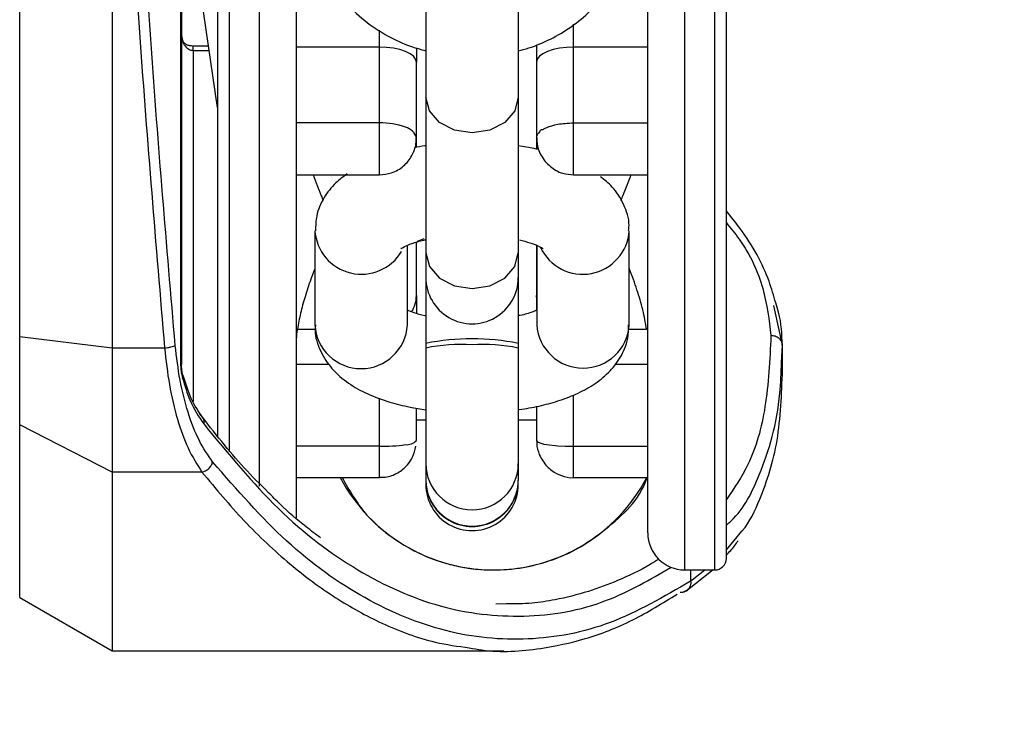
# Model space of a CAD drawing. Header units: inches. Extents: x 218.9 to 312.4, y 214.8 to 247.8.
# Tile 293 of 319: x 275.3744 to 275.4792, y 243.2142 to 243.2896. Entities that reach past the tile are written whole.
import ezdxf

# ---------------------------------------------------------------- set-up
doc = ezdxf.new("R2010")
doc.units = ezdxf.units.IN
doc.header["$LTSCALE"] = 0.25
doc.header["$MEASUREMENT"] = 0
doc.layers.add('ANNOTATIONS', color=1, linetype='Continuous')
doc.layers.add('MOTOR LH', color=7, linetype='Continuous')
doc.styles.add('ARIAL', font='arial.ttf', dxfattribs={"height": 0.09375})
doc.dimstyles.new('STANDARD$0', dxfattribs={"dimtxt": 0.09375, "dimasz": 0.09375, "dimexe": 0.03125, "dimexo": 0.046875, "dimgap": 0.09, "dimtad": 0, "dimtih": 1, "dimtoh": 1, "dimdec": 4, "dimzin": 0, "dimdsep": 46, "dimtxsty": 'ARIAL', "dimcen": 0.09, "dimadec": 0, "dimazin": 0, "dimtfac": 1, "dimtdec": 4, "dimtofl": 0, "dimtmove": 0, "dimatfit": 1, "dimfxl": 1, "dimtolj": 1, "dimtzin": 0, "dimarcsym": 0})

# ---------------------------------------------------------------- blocks, each defined once
blk = doc.blocks.new('*D90')
at = {"layer": 'ANNOTATIONS', "color": 0, "lineweight": -2, "transparency": 16777216}
for p, q in [((274.6393342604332, 245.2463276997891), (274.6393342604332, 245.5328515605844)), ((276.0917321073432, 243.2610440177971), (276.0917321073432, 245.5328515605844)), ((274.7330842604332, 245.5016015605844), (275.1844370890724, 245.5016015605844)), ((275.9979821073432, 245.5016015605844), (275.5466292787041, 245.5016015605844))]:
    blk.add_line(p, q, dxfattribs=at)
at = {"layer": 'ANNOTATIONS', "color": 0, "transparency": 16777216}
for points in [[(274.7330842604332, 245.5172265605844), (274.7330842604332, 245.4859765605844), (274.6393342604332, 245.5016015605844)], [(275.9979821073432, 245.5172265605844), (275.9979821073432, 245.4859765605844), (276.0917321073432, 245.5016015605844)]]:
    blk.add_solid(points, dxfattribs=at)
at = {"layer": 'defpoints', "color": 0, "transparency": 16777216}
for p in [(274.6393342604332, 245.5016015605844), (274.6393342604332, 245.1994526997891), (276.0917321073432, 243.2141690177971)]:
    blk.add_point(p, dxfattribs=at)
at = {"layer": 'ANNOTATIONS', "color": 0, "transparency": 16777216, "insert": (275.3655331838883, 245.5016015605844), "char_height": 0.09375, "attachment_point": 5, "style": 'ARIAL'}
blk.add_mtext('\\A1;25"', dxfattribs=at)
blk = doc.blocks.new('*D92')
at = {"layer": 'ANNOTATIONS', "color": 0, "lineweight": -2, "transparency": 16777216}
for p, q in [((274.7479817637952, 244.5695748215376), (274.7479817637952, 245.2307026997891)), ((276.0917321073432, 243.2610440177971), (276.0917321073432, 245.2307026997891)), ((274.8417317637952, 245.1994526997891), (275.1295350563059, 245.1994526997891)), ((275.9979821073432, 245.1994526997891), (275.7101788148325, 245.1994526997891))]:
    blk.add_line(p, q, dxfattribs=at)
at = {"layer": 'ANNOTATIONS', "color": 0, "transparency": 16777216}
for points in [[(274.8417317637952, 245.2150776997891), (274.8417317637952, 245.1838276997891), (274.7479817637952, 245.1994526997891)], [(275.9979821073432, 245.2150776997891), (275.9979821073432, 245.1838276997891), (276.0917321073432, 245.1994526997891)]]:
    blk.add_solid(points, dxfattribs=at)
at = {"layer": 'defpoints', "color": 0, "transparency": 16777216}
for p in [(274.7479817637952, 245.1994526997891), (274.7479817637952, 244.5226998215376), (276.0917321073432, 243.2141690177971)]:
    blk.add_point(p, dxfattribs=at)
at = {"layer": 'ANNOTATIONS', "color": 0, "transparency": 16777216, "insert": (275.4198569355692, 245.1994526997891), "char_height": 0.09375, "attachment_point": 5, "style": 'ARIAL'}
blk.add_mtext('\\A1;21 1/2"', dxfattribs=at)

msp = doc.modelspace()

# ---------------------------------------------------------------- linework, layer by layer
at = {"layer": 'MOTOR LH'}
for p, q in [((275.3915464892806, 243.5167282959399), (275.3915500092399, 243.2529026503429)), ((275.3916438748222, 243.5167282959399), (275.3916485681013, 243.2529026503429)), ((275.3916473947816, 243.306333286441), (275.3954395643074, 243.280276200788)), ((275.3842660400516, 243.3042612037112), (275.3842660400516, 243.241453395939)), ((275.4176563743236, 243.3022360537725), (275.4176563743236, 243.2813580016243)), ((275.42749935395, 243.3022360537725), (275.42749935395, 243.2405757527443)), ((275.4333800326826, 243.273086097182), (275.4333800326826, 243.2891183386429)), ((275.4127108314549, 243.273086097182), (275.4127108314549, 243.2884753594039)), ((275.3944891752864, 243.286802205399), (275.3928699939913, 243.286802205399)), ((275.4127108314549, 243.2866942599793), (275.4038769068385, 243.2866942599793)), ((275.4166473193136, 243.2865980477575), (275.4166473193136, 243.2851008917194)), ((275.4294435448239, 243.2869453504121), (275.4294435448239, 243.2758293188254)), ((275.441278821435, 243.2866942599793), (275.4333800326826, 243.2866942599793)), ((275.3928782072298, 243.2863422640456), (275.3945560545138, 243.2863422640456)), ((275.4166484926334, 243.2770237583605), (275.4166473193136, 243.2851008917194)), ((275.4176563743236, 243.2813580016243), (275.4176575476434, 243.2647883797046)), ((275.4127108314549, 243.2786171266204), (275.4038769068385, 243.2786171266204)), ((275.4333800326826, 243.27861947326), (275.441278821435, 243.27861947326)), ((275.4166484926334, 243.2760006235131), (275.4166484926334, 243.2770237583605)), ((275.4038769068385, 243.273086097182), (275.4127108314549, 243.273086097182)), ((275.4333800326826, 243.273086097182), (275.441278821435, 243.273086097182)), ((275.4058457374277, 243.2671397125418), (275.4058457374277, 243.2571219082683)), ((275.4393111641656, 243.2571242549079), (275.4393099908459, 243.2671397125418)), ((275.4156887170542, 243.2571242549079), (275.4156887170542, 243.2655791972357)), ((275.4166484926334, 243.2602593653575), (275.4166484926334, 243.2659147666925)), ((275.4174404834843, 243.2662620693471), (275.4167271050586, 243.2659851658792)), ((275.4294435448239, 243.2655956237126), (275.4294435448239, 243.2602593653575)), ((275.4294681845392, 243.2655862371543), (275.4294681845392, 243.2571242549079)), ((275.4176575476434, 243.2647883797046), (275.4176575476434, 243.2405757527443)), ((275.4294681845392, 243.2598580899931), (275.4294435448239, 243.2602593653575)), ((275.4556238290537, 243.2549700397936), (275.4547004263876, 243.2591799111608)), ((275.4040059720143, 243.2566596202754), (275.4058785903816, 243.2566596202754)), ((275.4392067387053, 243.2566619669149), (275.4411509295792, 243.2566619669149)), ((275.374424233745, 243.2558688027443), (275.3842660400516, 243.254664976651)), ((275.374424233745, 243.2280963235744), (275.374424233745, 243.2558688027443)), ((275.3842660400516, 243.254664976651), (275.3898463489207, 243.2546673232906)), ((275.4555217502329, 243.2531255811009), (275.4556238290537, 243.2549700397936)), ((275.4556250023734, 243.2533790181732), (275.4556238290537, 243.2549700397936)), ((275.4556250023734, 243.2523159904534), (275.4556250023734, 243.2533790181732)), ((275.3915500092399, 243.2529026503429), (275.3916485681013, 243.2529026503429)), ((275.3916966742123, 243.2522338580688), (275.3916485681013, 243.2529026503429)), ((275.3916485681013, 243.2519452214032), (275.3917518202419, 243.2514500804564)), ((275.3917494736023, 243.2518654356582), (275.3916966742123, 243.2522338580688)), ((275.4073733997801, 243.2529167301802), (275.4038780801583, 243.2529167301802)), ((275.441278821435, 243.2529167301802), (275.4377752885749, 243.2529167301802)), ((275.4127120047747, 243.2441895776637), (275.4127108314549, 243.2493169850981)), ((275.4333812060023, 243.2408573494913), (275.4333812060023, 243.249652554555)), ((275.4166484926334, 243.2447926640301), (275.4166484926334, 243.2482539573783)), ((275.4294435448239, 243.2484323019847), (275.4294435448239, 243.2447926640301)), ((275.4166484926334, 243.2470219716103), (275.4176047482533, 243.2470219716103)), ((275.427509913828, 243.2470219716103), (275.4294435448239, 243.2470219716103)), ((275.3842660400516, 243.241453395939), (275.374424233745, 243.2464705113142)), ((275.4127120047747, 243.2441895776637), (275.4038780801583, 243.2441895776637)), ((275.4127120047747, 243.2408573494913), (275.4127120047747, 243.2441895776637)), ((275.4333812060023, 243.2441895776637), (275.441278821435, 243.2441895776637)), ((275.3938227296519, 243.241453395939), (275.3842660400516, 243.241453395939)), ((275.4038780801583, 243.2408573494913), (275.4127120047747, 243.2408573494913)), ((275.4333812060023, 243.2408573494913), (275.4412799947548, 243.2408573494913)), ((275.4496457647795, 243.2331697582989), (275.4513083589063, 243.2351526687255)), ((275.4452164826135, 243.2310272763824), (275.4484149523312, 243.2310272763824)), ((275.44534202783, 243.2287627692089), (275.4482389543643, 243.2310882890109)), ((275.4458442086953, 243.2310272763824), (275.4458442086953, 243.2298164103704)), ((275.4458442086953, 243.2298164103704), (275.4473472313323, 243.2310272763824)), ((275.374424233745, 243.2280963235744), (275.3842672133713, 243.2224151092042)), ((275.445155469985, 243.2287181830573), (275.4454546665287, 243.2288801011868)), ((275.4262110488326, 243.2274087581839), (275.4251034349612, 243.22737590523)), ((275.3842672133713, 243.2224151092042), (275.4259634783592, 243.2224151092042))]:
    msp.add_line(p, q, dxfattribs=at)
at = {"layer": 'MOTOR LH', "flags": 128}
for points in [[(275.4484149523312, 243.2310272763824), (275.4484149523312, 243.2948910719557), (275.4484137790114, 243.3045850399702), (275.4484137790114, 243.3702839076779), (275.4484126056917, 243.3819044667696), (275.4484126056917, 243.4389301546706), (275.4484114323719, 243.4496636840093), (275.4484114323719, 243.5175144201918), (275.4484102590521, 243.5230125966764), (275.4484102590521, 243.5386060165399)], [(275.3999404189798, 243.2399351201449), (275.3999404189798, 243.2948910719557), (275.3999392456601, 243.3045850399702), (275.3999392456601, 243.3702839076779), (275.3999380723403, 243.3819044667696), (275.3999380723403, 243.4496613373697), (275.3999368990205, 243.4600217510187), (275.3999368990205, 243.5277199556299), (275.3999357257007, 243.5297544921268)], [(275.3967419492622, 243.2435864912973), (275.3967419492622, 243.2755148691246), (275.3967407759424, 243.2840097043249), (275.3967407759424, 243.3565396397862), (275.3967396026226, 243.3680522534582), (275.3967396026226, 243.4257303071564), (275.3967384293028, 243.436825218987), (275.3967384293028, 243.5028455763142), (275.3967372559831, 243.5099652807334), (275.3967372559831, 243.5261782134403)], [(275.374424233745, 243.2558688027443), (275.3744230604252, 243.2790489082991), (275.3744230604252, 243.325847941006), (275.3744218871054, 243.349398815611), (275.3744218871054, 243.3966249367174), (275.3744207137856, 243.4202297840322), (275.3744207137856, 243.4905820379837), (275.3744195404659, 243.5137621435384)], [(275.4452164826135, 243.2310272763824), (275.4452164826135, 243.2710492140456), (275.4452153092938, 243.2792014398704), (275.4452153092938, 243.3389562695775), (275.445214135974, 243.3501872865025)], [(275.4166473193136, 243.2851008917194), (275.4165722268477, 243.2854106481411), (275.41634812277, 243.2857110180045), (275.4159843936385, 243.2859855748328), (275.4154951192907, 243.2862272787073), (275.4148978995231, 243.2864267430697), (275.4142173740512, 243.2865722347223), (275.4134793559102, 243.2866637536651), (275.4127108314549, 243.2866942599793)], [(275.4333800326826, 243.2866942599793), (275.4326115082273, 243.2866637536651), (275.4318734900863, 243.2865745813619), (275.4311929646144, 243.2864267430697), (275.4305957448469, 243.2862272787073), (275.430106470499, 243.2859855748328), (275.4297427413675, 243.2857110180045), (275.4295186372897, 243.2854106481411), (275.4294435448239, 243.2851008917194)], [(275.42749935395, 243.2813580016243), (275.4271250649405, 243.2799030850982), (275.4260573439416, 243.2786710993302), (275.4244616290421, 243.2778474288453), (275.4225784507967, 243.2775564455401), (275.4206952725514, 243.2778474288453), (275.4190983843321, 243.2786710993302), (275.4180318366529, 243.2799030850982), (275.4176563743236, 243.2813580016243)], [(275.4176575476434, 243.2647883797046), (275.4180318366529, 243.2633358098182), (275.4190983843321, 243.2621014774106), (275.4206952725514, 243.2612778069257), (275.4225784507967, 243.26098917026), (275.4244616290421, 243.2612778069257), (275.4260585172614, 243.2621014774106), (275.4271250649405, 243.2633358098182), (275.42749935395, 243.2647907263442)], [(275.4294435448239, 243.2447926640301), (275.4295291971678, 243.2446753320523), (275.4295397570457, 243.2446682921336), (275.4297732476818, 243.2445486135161), (275.4301182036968, 243.2444547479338), (275.4301193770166, 243.2444547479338), (275.4301240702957, 243.2444524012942), (275.4301428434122, 243.2444500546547), (275.4302155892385, 243.2444336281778), (275.4305370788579, 243.2443702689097), (275.431710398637, 243.2442529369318), (275.4324918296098, 243.2441966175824), (275.4333812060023, 243.2441895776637)], [(275.3842660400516, 243.241453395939), (275.3842672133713, 243.236042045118), (275.3842672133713, 243.2224151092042)]]:
    msp.add_lwpolyline(points, dxfattribs=at)
at = {"layer": 'MOTOR LH'}
for centre, radius, start, end in [((275.4128630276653, 243.2709906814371), 0.007627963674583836, 69.81464976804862, 91.14326438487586), ((275.4151765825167, 243.2766702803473), 0.001513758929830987, 13.50381508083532, 77.85258366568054), ((275.410802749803, 243.2674797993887), 0.004969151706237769, 184.0057360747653, 329.2112386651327), ((275.4343555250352, 243.2674725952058), 0.004965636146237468, 205.1664717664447, 356.1561649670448), ((275.4225782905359, 243.2621564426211), 0.004921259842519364, 180.000902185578, 0.0009021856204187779), ((275.4132789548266, 243.2602720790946), 0.00336956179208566, 328.1644490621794, 359.7838160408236), ((275.4107671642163, 243.2573874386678), 0.004928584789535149, 183.0883390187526, 356.93898046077), ((275.4343896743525, 243.2574396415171), 0.004931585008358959, 183.6667039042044, 356.3332960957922), ((275.4225784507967, 243.2305320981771), 0.0251010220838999, 78.69428615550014, 101.3057138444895), ((275.421361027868, 243.2362010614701), 0.01882247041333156, 86.29156427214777, 101.3474660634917), ((275.4237958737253, 243.2362010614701), 0.01882247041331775, 78.65253393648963, 93.70843572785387), ((275.4155891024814, 243.2458826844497), 0.001520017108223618, 266.4551207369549, 314.1835593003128), ((275.4128892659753, 243.2634796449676), 0.01929088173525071, 269.4735097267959, 277.7633688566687), ((275.4225784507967, 243.2423507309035), 0.004920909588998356, 180.0926643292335, 359.9073356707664), ((275.4248668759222, 243.2494844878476), 0.01845472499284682, 207.8736050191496, 332.1282212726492), ((275.4225786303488, 243.2405762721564), 0.004921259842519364, 180.000902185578, 0.0009021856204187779), ((275.4225784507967, 243.2406087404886), 0.004920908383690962, 180.0835375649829, 359.916462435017), ((275.4225786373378, 243.2401328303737), 0.004921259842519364, 180.0009021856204, 0.0009021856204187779), ((275.4452165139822, 243.2349650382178), 0.003937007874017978, 180.0009021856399, 270.0009021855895), ((275.4484153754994, 243.2322583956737), 0.001230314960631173, 270.0009021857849, 0.0009021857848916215)]:
    msp.add_arc(centre, radius, start, end, dxfattribs=at)
for points, knots in [([(275.3909797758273, 243.254925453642), (275.3900704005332, 243.2656047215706), (275.3882519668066, 243.2869595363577), (275.3864597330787, 243.3193334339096), (275.3852933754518, 243.3519737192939), (275.3851501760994, 243.3738081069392), (275.3850779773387, 243.3848166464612)], [0, 0, 0, 0, 0.2501515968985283, 0.5002160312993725, 0.7480171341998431, 1, 1, 1, 1]), ([(275.395511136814, 243.2453230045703), (275.3955111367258, 243.2466012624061), (275.395511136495, 243.2499464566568), (275.3955111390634, 243.2569691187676), (275.395511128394, 243.266171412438), (275.3955111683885, 243.2767496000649), (275.3955110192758, 243.288462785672), (275.3955115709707, 243.3011409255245), (275.3955095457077, 243.3145552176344), (275.3955101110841, 243.329906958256), (275.395509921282, 243.3471367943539), (275.3955099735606, 243.3660167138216), (275.3955099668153, 243.3786124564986), (275.3955099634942, 243.3848142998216)], [0, 0, 0, 0, 0.05445025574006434, 0.1424960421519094, 0.2314804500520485, 0.3209431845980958, 0.4104009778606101, 0.4993893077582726, 0.5874441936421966, 0.6741244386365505, 0.7858640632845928, 0.8945645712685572, 1, 1, 1, 1]), ([(275.4038780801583, 243.2365184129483), (275.4038780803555, 243.2368049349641), (275.4038780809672, 243.2376934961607), (275.4038780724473, 243.2406116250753), (275.4038781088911, 243.245320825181), (275.4038779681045, 243.2515333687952), (275.4038785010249, 243.2592218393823), (275.4038764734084, 243.268288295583), (275.4038770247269, 243.2786647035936), (275.403876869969, 243.2901750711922), (275.4038769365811, 243.3025932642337), (275.4038768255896, 243.3157644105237), (275.4038772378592, 243.330842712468), (275.4038753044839, 243.3478057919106), (275.4038758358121, 243.3663507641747), (275.4038757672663, 243.3787229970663), (275.4038757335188, 243.3848142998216)], [0, 0, 0, 0, 0.03219101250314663, 0.09983066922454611, 0.1674750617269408, 0.2379359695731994, 0.308396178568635, 0.3801694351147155, 0.4523236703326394, 0.5244779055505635, 0.5962391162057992, 0.6667020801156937, 0.7371652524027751, 0.8272939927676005, 0.914970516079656, 1, 1, 1, 1]), ([(275.4412799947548, 243.2349649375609), (275.4412800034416, 243.2350844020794), (275.4412800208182, 243.2353233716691), (275.4412798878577, 243.2373163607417), (275.4412804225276, 243.2405638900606), (275.4412783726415, 243.2453343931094), (275.441278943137, 243.2515291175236), (275.4412787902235, 243.2592259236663), (275.4412788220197, 243.26828755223), (275.4412788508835, 243.2786650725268), (275.4412787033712, 243.2901751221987), (275.4412792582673, 243.3025950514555), (275.4412772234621, 243.3157647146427), (275.4412777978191, 243.3308428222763), (275.4412776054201, 243.3478057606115), (275.441277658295, 243.36635077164), (275.4412776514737, 243.3787229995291), (275.4412776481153, 243.3848142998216)], [0, 0, 0, 0, 0.05823913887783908, 0.1164980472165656, 0.1782456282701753, 0.23999753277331, 0.3043206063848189, 0.3686480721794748, 0.4341632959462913, 0.5000321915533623, 0.5659010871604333, 0.6314192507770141, 0.6957355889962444, 0.7600607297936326, 0.8423383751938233, 0.9223774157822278, 1, 1, 1, 1]), ([(275.4496457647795, 243.2322592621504), (275.4496457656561, 243.2324776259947), (275.4496457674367, 243.2329211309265), (275.4496457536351, 243.2365843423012), (275.449645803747, 243.2421146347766), (275.4496456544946, 243.2491082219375), (275.4496461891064, 243.2569306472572), (275.4496441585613, 243.2661845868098), (275.4496447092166, 243.2767465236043), (275.4496445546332, 243.2884657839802), (275.4496446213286, 243.3011408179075), (275.4496445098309, 243.3145553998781), (275.4496449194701, 243.3299075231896), (275.449642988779, 243.3471385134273), (275.4496435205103, 243.3660182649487), (275.4496434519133, 243.3786132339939), (275.4496434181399, 243.3848142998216)], [0, 0, 0, 0, 0.07762898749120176, 0.1576673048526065, 0.2399527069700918, 0.3037750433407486, 0.3686048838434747, 0.4341316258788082, 0.4999982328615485, 0.5658750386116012, 0.6313909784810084, 0.6962275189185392, 0.7600518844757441, 0.8423372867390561, 0.9223756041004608, 1, 1, 1, 1]), ([(275.3842648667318, 243.3543971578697), (275.3845761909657, 243.3432563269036), (275.3851999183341, 243.3209360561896), (275.387064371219, 243.2876150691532), (275.3889178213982, 243.2656641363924), (275.3898463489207, 243.2546673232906)], [0, 0, 0, 0, 0.3321330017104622, 0.6654170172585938, 1, 1, 1, 1]), ([(275.4058457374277, 243.3002273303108), (275.4058457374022, 243.3002265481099), (275.4058457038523, 243.2992019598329), (275.4061023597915, 243.2970840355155), (275.4071950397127, 243.294195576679), (275.4088825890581, 243.291625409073), (275.411055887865, 243.2894730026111), (275.4134792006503, 243.2878669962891), (275.4157079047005, 243.2868344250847), (275.4171057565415, 243.2864459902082), (275.4176563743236, 243.2862929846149)], [0, 0, 0, 0, 0.0001271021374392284, 0.1664883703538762, 0.3242004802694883, 0.4819280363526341, 0.6381360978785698, 0.7875819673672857, 0.9163279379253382, 1, 1, 1, 1]), ([(275.42749935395, 243.2862929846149), (275.4276777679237, 243.2863362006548), (275.4286596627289, 243.2865740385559), (275.4303963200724, 243.2872434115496), (275.4326522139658, 243.2884533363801), (275.4347603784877, 243.2900721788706), (275.4366274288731, 243.2921025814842), (275.4380984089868, 243.2945191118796), (275.4391122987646, 243.2972684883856), (275.4392417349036, 243.2992274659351), (275.4393076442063, 243.3002249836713)], [0, 0, 0, 0, 0.0268427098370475, 0.1477278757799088, 0.2729126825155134, 0.4069820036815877, 0.547066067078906, 0.6925598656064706, 0.84345048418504, 1, 1, 1, 1]), ([(275.3916473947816, 243.2880905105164), (275.3916665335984, 243.2878502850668), (275.3917026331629, 243.2873971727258), (275.3919477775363, 243.2868922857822), (275.3922139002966, 243.2866036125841), (275.3924239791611, 243.2864521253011), (275.3926487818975, 243.2863593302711), (275.3928031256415, 243.2863478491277), (275.3928782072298, 243.2863422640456)], [0, 0, 0, 0, 0.3059110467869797, 0.5770082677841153, 0.6956166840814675, 0.8042585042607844, 0.9047801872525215, 1, 1, 1, 1]), ([(275.3928899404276, 243.286802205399), (275.3927707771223, 243.286803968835), (275.3925403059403, 243.2868073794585), (275.3922082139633, 243.2869136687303), (275.3919140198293, 243.287130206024), (275.3917917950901, 243.2873482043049), (275.3917295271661, 243.2874592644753)], [0, 0, 0, 0, 0.2590292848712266, 0.5009829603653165, 0.7457736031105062, 1, 1, 1, 1]), ([(275.3928782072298, 243.2863422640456), (275.3928782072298, 243.2864107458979), (275.3928782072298, 243.2865546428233), (275.3928782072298, 243.2867059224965), (275.3928782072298, 243.2867971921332), (275.3928782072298, 243.2867922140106), (275.3928782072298, 243.2867904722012)], [0, 0, 0, 0, 0.2549688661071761, 0.5357512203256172, 0.8375626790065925, 1, 1, 1, 1]), ([(275.3928782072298, 243.2863422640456), (275.3928780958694, 243.2816540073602), (275.3928778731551, 243.2722777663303), (275.3928795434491, 243.260305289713), (275.3928750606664, 243.2524900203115), (275.3928789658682, 243.2493118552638), (275.3928793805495, 243.2489743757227)], [0, 0, 0, 0, 0.3206462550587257, 0.6412738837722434, 0.9619079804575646, 1, 1, 1, 1]), ([(275.4294435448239, 243.2770237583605), (275.4294586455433, 243.2771402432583), (275.4294746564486, 243.2772637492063), (275.4295888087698, 243.2774693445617), (275.4298136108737, 243.2776023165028), (275.4298572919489, 243.2779384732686), (275.4301191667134, 243.2779152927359), (275.4301191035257, 243.2779200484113), (275.4301295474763, 243.2779197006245), (275.4301579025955, 243.2779437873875), (275.4302896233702, 243.2780077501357), (275.430729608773, 243.2782214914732), (275.4315038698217, 243.2784680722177), (275.4325060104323, 243.2785808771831), (275.4330812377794, 243.278606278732), (275.4333800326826, 243.27861947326)], [0, 0, 0, 0, 0.133151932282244, 0.141177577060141, 0.2625918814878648, 0.3783540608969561, 0.3785442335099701, 0.3791147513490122, 0.3805378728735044, 0.3855296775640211, 0.4062104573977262, 0.4869530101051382, 0.7210356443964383, 0.8550953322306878, 1, 1, 1, 1]), ([(275.412721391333, 243.2730978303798), (275.4131599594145, 243.2731377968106), (275.4140902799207, 243.2732225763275), (275.4153280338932, 243.2739680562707), (275.4162153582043, 243.275073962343), (275.4166235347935, 243.2761596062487), (275.4166211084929, 243.2768180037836), (275.4166203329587, 243.2770284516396)], [0, 0, 0, 0, 0.212998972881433, 0.4518279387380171, 0.6796360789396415, 0.8976000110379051, 1, 1, 1, 1]), ([(275.4176563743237, 243.2761789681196), (275.4176226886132, 243.2761751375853), (275.417205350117, 243.2761276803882), (275.416811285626, 243.2760431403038), (275.416449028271, 243.2759654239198)], [0, 0, 0, 0, 0.08071555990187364, 1, 1, 1, 1]), ([(275.4296664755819, 243.2757753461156), (275.4295068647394, 243.2758165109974), (275.4288214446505, 243.2759932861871), (275.4280732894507, 243.2760996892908), (275.42749935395, 243.2761813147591)], [0, 0, 0, 0, 0.2328657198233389, 1, 1, 1, 1]), ([(275.4294717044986, 243.2770190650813), (275.42949107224, 243.276625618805), (275.4295363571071, 243.2757056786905), (275.430059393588, 243.274939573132), (275.4303587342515, 243.2745011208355)], [0, 0, 0, 0, 0.4276868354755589, 1, 1, 1, 1]), ([(275.4303587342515, 243.2745011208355), (275.4307214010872, 243.2741523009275), (275.4312722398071, 243.2736224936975), (275.4323418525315, 243.2731743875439), (275.432986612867, 243.2731308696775), (275.4333718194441, 243.2731048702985)], [0, 0, 0, 0, 0.4368918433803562, 0.6635758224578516, 1, 1, 1, 1]), ([(275.4056497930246, 243.273086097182), (275.4059326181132, 243.2723410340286), (275.4062734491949, 243.2714431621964), (275.4066549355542, 243.2705470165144), (275.4067198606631, 243.2703945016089)], [0, 0, 0, 0, 0.8298101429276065, 0.9999999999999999, 0.9999999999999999, 0.9999999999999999, 0.9999999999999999]), ([(275.409269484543, 243.2731846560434), (275.4088563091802, 243.2728820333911), (275.4079017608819, 243.2721828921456), (275.4067646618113, 243.2706873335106), (275.4059469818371, 243.2689087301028), (275.4059238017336, 243.2676716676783), (275.405913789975, 243.2671373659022)], [0, 0, 0, 0, 0.2195436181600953, 0.5072059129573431, 0.7871564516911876, 1, 1, 1, 1]), ([(275.4384229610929, 243.2703663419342), (275.4385038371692, 243.2705539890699), (275.4388930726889, 243.2714570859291), (275.4392337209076, 243.2723660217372), (275.4395035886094, 243.273086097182)], [0, 0, 0, 0, 0.207781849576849, 0.9999999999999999, 0.9999999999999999, 0.9999999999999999, 0.9999999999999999]), ([(275.4392442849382, 243.2671584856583), (275.4392636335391, 243.2673409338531), (275.439365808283, 243.2683043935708), (275.4387608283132, 243.2699970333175), (275.4376727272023, 243.2717578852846), (275.4366777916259, 243.2725482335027), (275.4362429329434, 243.2728936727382)], [0, 0, 0, 0, 0.07898482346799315, 0.4170975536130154, 0.7452295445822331, 1, 1, 1, 1]), ([(275.4548963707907, 243.2594662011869), (275.4546814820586, 243.260229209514), (275.4539458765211, 243.2628411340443), (275.4521140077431, 243.2661788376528), (275.4501489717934, 243.268625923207), (275.4496445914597, 243.2692540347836)], [0, 0, 0, 0, 0.2347446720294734, 0.8035762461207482, 1, 1, 1, 1]), ([(275.4496445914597, 243.2679704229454), (275.4501106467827, 243.267400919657), (275.4519754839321, 243.2651221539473), (275.4537904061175, 243.2609737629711), (275.4541941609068, 243.2576290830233), (275.4543941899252, 243.2559720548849)], [0, 0, 0, 0, 0.1439225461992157, 0.5758803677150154, 1, 1, 1, 1]), ([(275.4150175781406, 243.2652530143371), (275.4150080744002, 243.265244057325), (275.4149630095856, 243.265201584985), (275.4153217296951, 243.2654516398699), (275.4161584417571, 243.2657869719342), (275.4170060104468, 243.266058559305), (275.4175858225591, 243.2661707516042), (275.4176575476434, 243.2661846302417)], [0, 0, 0, 0, 0.0755538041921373, 0.3582608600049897, 0.6416955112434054, 0.9556762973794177, 1, 1, 1, 1]), ([(275.4276166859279, 243.2661635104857), (275.4280098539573, 243.2660644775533), (275.4287908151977, 243.265867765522), (275.4296186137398, 243.2655454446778), (275.430110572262, 243.2652741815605), (275.4301388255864, 243.2652479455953), (275.4301510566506, 243.2652365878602)], [0, 0, 0, 0, 0.2745946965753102, 0.5454355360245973, 0.8032158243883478, 1, 1, 1, 1]), ([(275.4058457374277, 243.2630987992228), (275.4057010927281, 243.2627274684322), (275.4053148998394, 243.2617360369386), (275.4047918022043, 243.260152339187), (275.4042928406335, 243.2583785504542), (275.4041000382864, 243.257223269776), (275.4040059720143, 243.2566596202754)], [0, 0, 0, 0, 0.1740628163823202, 0.464737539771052, 0.7388509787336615, 1, 1, 1, 1]), ([(275.4411509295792, 243.2566619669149), (275.4410328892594, 243.2573433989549), (275.4407913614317, 243.2587377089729), (275.4401337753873, 243.2608719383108), (275.439635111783, 243.2623332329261), (275.4393193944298, 243.2630948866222), (275.4393099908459, 243.2631175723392)], [0, 0, 0, 0, 0.3155638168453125, 0.6456899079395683, 0.989446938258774, 1, 1, 1, 1]), ([(275.4166484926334, 243.2602593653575), (275.4166484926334, 243.2599338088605), (275.4166484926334, 243.2594389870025), (275.4166484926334, 243.2586199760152), (275.4166484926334, 243.258339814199)], [0, 0, 0, 0, 0.6579266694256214, 1, 1, 1, 1]), ([(275.4294435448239, 243.2602593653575), (275.4294435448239, 243.2599447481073), (275.4294435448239, 243.2595565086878), (275.4294435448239, 243.258904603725), (275.4294435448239, 243.2587809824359)], [0, 0, 0, 0, 0.8103691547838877, 1, 1, 1, 1]), ([(275.455595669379, 243.2549418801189), (275.4555603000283, 243.2561056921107), (275.4555152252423, 243.2575888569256), (275.4550060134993, 243.2591335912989), (275.4548963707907, 243.2594662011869)], [0, 0, 0, 0, 0.7846815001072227, 1, 1, 1, 1]), ([(275.4176575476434, 243.2580769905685), (275.4176182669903, 243.258083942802), (275.4171370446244, 243.2581691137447), (275.4164158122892, 243.2583912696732), (275.4159177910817, 243.2585858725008), (275.4156887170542, 243.2586753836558)], [0, 0, 0, 0, 0.04580068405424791, 0.5610984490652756, 1, 1, 1, 1]), ([(275.4294435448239, 243.2586730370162), (275.4292975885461, 243.258610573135), (275.4288730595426, 243.2584288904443), (275.4281510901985, 243.2582055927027), (275.4275709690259, 243.2580932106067), (275.42749935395, 243.258079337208)], [0, 0, 0, 0, 0.3147226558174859, 0.9154035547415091, 1, 1, 1, 1]), ([(275.4038780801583, 243.2552797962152), (275.4039036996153, 243.2556736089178), (275.4039398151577, 243.2562287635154), (275.4039910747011, 243.2565625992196), (275.4040059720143, 243.2566596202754)], [0, 0, 0, 0, 0.7093748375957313, 0.9999999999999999, 0.9999999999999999, 0.9999999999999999, 0.9999999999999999]), ([(275.405913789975, 243.2571195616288), (275.4058938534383, 243.2569324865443), (275.405790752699, 243.2559650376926), (275.4063888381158, 243.2542579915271), (275.4076356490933, 243.2523330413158), (275.409357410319, 243.2508710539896), (275.4114202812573, 243.2497287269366), (275.413629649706, 243.2489157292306), (275.4157609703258, 243.2483808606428), (275.4170901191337, 243.2481718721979), (275.4176575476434, 243.2480826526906)], [0, 0, 0, 0, 0.03468223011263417, 0.1793573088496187, 0.3198181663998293, 0.4743766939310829, 0.6210423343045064, 0.7795007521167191, 0.9058664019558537, 1, 1, 1, 1]), ([(275.42749935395, 243.2480826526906), (275.4275334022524, 243.2480873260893), (275.4282972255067, 243.2481921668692), (275.4297341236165, 243.2484574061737), (275.431768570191, 243.2490003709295), (275.4337008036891, 243.2497290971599), (275.4355087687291, 243.2506990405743), (275.437121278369, 243.2519554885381), (275.4383957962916, 243.2535706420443), (275.4392104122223, 243.2553601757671), (275.4392340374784, 243.2566003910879), (275.4392442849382, 243.2571383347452)], [0, 0, 0, 0, 0.005527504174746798, 0.1240013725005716, 0.2438899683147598, 0.3713175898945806, 0.5043291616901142, 0.641282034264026, 0.7731967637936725, 0.901624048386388, 1, 1, 1, 1]), ([(275.4543941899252, 243.2559720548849), (275.4542619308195, 243.2533823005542), (275.4540034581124, 243.2483211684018), (275.4524018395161, 243.2425507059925), (275.4504682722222, 243.2397196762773), (275.4496457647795, 243.2385154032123)], [0, 0, 0, 0, 0.3758348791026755, 0.7344905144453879, 1, 1, 1, 1]), ([(275.4556238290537, 243.2549700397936), (275.4556072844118, 243.2550960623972), (275.4555818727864, 243.2552896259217), (275.4554281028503, 243.2555217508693), (275.4552699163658, 243.255683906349), (275.45507432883, 243.2558151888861), (275.4547863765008, 243.255937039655), (275.4545487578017, 243.2559582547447), (275.4543941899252, 243.2559720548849)], [0, 0, 0, 0, 0.2393323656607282, 0.3676008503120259, 0.4995603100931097, 0.6314040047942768, 0.7602330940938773, 0.9999999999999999, 0.9999999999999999, 0.9999999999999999, 0.9999999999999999]), ([(275.3898463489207, 243.2546673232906), (275.3899642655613, 243.2546790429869), (275.3902056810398, 243.2547030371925), (275.390536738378, 243.2547692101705), (275.3908140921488, 243.2548429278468), (275.3909253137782, 243.2548983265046), (275.3909797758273, 243.254925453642)], [0, 0, 0, 0, 0.2444066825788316, 0.5003836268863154, 0.7553521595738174, 0.9999999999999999, 0.9999999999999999, 0.9999999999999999, 0.9999999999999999]), ([(275.3898463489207, 243.2546673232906), (275.3899955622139, 243.2533381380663), (275.3903007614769, 243.2506194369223), (275.3911718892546, 243.2470113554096), (275.3923382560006, 243.2437685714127), (275.3933114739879, 243.2422507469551), (275.3938227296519, 243.241453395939)], [0, 0, 0, 0, 0.2360903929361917, 0.4828967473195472, 0.7283527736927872, 1, 1, 1, 1]), ([(275.3949549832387, 243.2425398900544), (275.3944592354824, 243.2432598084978), (275.3934849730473, 243.2446746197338), (275.3923198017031, 243.2477036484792), (275.3914332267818, 243.2511238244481), (275.3911289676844, 243.2536746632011), (275.3909797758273, 243.254925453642)], [0, 0, 0, 0, 0.2636535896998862, 0.5181421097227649, 0.7637235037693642, 1, 1, 1, 1]), ([(275.4496457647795, 243.2358003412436), (275.4498208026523, 243.2359531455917), (275.4514419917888, 243.2373684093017), (275.4530144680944, 243.2405528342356), (275.4546292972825, 243.2451697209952), (275.4553744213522, 243.2491889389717), (275.4554802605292, 243.2520169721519), (275.4555217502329, 243.2531255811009)], [0, 0, 0, 0, 0.04027837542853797, 0.3730556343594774, 0.609535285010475, 0.8469350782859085, 1, 1, 1, 1]), ([(275.3915500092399, 243.2529026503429), (275.3915554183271, 243.2527514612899), (275.3915673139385, 243.2524189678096), (275.3916198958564, 243.2521123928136), (275.3916485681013, 243.2519452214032)], [0, 0, 0, 0, 0.4547128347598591, 0.9999999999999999, 0.9999999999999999, 0.9999999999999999, 0.9999999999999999]), ([(275.3916485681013, 243.2519452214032), (275.3916838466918, 243.2519962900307), (275.3917544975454, 243.2520985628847), (275.3917159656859, 243.2521887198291), (275.3916966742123, 243.2522338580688)], [0, 0, 0, 0, 0.4993370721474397, 1, 1, 1, 1]), ([(275.4513083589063, 243.2351526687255), (275.4513197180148, 243.2351659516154), (275.4521445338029, 243.2361304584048), (275.4535763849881, 243.2392165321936), (275.4553295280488, 243.2446217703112), (275.4555261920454, 243.2497429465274), (275.4556250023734, 243.2523159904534)], [0, 0, 0, 0, 0.003303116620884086, 0.2398482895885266, 0.618075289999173, 0.9999999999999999, 0.9999999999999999, 0.9999999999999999, 0.9999999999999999]), ([(275.3917518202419, 243.2514500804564), (275.391788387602, 243.2515257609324), (275.3918615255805, 243.2516771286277), (275.391786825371, 243.2518026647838), (275.3917494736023, 243.2518654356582)], [0, 0, 0, 0, 0.4999777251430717, 1, 1, 1, 1]), ([(275.3917518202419, 243.2514500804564), (275.3920028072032, 243.2506392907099), (275.3926239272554, 243.2486328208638), (275.3934912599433, 243.2473382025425), (275.394008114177, 243.2465667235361)], [0, 0, 0, 0, 0.4040876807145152, 1, 1, 1, 1]), ([(275.3938790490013, 243.2472824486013), (275.3934645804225, 243.2478925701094), (275.3926707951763, 243.2490610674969), (275.3920910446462, 243.2508665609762), (275.3918140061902, 243.2517293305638)], [0, 0, 0, 0, 0.5221419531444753, 1, 1, 1, 1]), ([(275.4009248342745, 243.2392545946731), (275.4000468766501, 243.2401143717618), (275.3975422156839, 243.2425671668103), (275.3951407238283, 243.2456662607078), (275.3935810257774, 243.2476790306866)], [0, 0, 0, 0, 0.35052952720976, 1, 1, 1, 1]), ([(275.3938591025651, 243.2473012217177), (275.3939084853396, 243.2472231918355), (275.3939977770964, 243.247082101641), (275.3940435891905, 243.2468232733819), (275.394020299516, 243.2466548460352), (275.394008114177, 243.2465667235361)], [0, 0, 0, 0, 0.3710594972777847, 0.6709334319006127, 1, 1, 1, 1]), ([(275.394008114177, 243.2465667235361), (275.3966299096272, 243.2433882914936), (275.4019135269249, 243.2369829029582), (275.4103915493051, 243.2306226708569), (275.419158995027, 243.2267210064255), (275.4280837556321, 243.225714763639), (275.4363594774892, 243.2270470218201), (275.4415192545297, 243.2300161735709), (275.443769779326, 243.2313112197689)], [0, 0, 0, 0, 0.1698316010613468, 0.3422559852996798, 0.5159249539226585, 0.6903403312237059, 0.8649366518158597, 0.9999999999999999, 0.9999999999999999, 0.9999999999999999, 0.9999999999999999]), ([(275.4294705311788, 243.2447903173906), (275.429463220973, 243.2446773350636), (275.4294306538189, 243.2441739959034), (275.4296004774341, 243.2436911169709), (275.4297321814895, 243.2433166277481)], [0, 0, 0, 0, 0.2244656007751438, 1, 1, 1, 1]), ([(275.4127120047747, 243.2409230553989), (275.4129256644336, 243.2409077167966), (275.4136074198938, 243.2408587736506), (275.4146888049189, 243.2413152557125), (275.4156509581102, 243.242090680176), (275.4163260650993, 243.2430779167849), (275.4165029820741, 243.2437932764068), (275.416602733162, 243.2441966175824)], [0, 0, 0, 0, 0.1148232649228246, 0.3663835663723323, 0.605501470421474, 0.7775699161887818, 1, 1, 1, 1]), ([(275.3938227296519, 243.241453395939), (275.3939519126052, 243.241488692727), (275.3942176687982, 243.2415613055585), (275.3945733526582, 243.2418202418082), (275.3948445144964, 243.2421607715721), (275.3949189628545, 243.2424162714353), (275.3949549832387, 243.2425398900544)], [0, 0, 0, 0, 0.2428553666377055, 0.4996039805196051, 0.7578931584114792, 1, 1, 1, 1]), ([(275.4458442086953, 243.2298164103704), (275.4430049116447, 243.2281755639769), (275.4373114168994, 243.2248852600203), (275.4285463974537, 243.223269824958), (275.419777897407, 243.2241099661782), (275.4111549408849, 243.2276666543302), (275.4027955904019, 243.2335627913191), (275.397557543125, 243.239560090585), (275.3949549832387, 243.2425398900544)], [0, 0, 0, 0, 0.1671488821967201, 0.3351749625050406, 0.5033363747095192, 0.6705294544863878, 0.83630028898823, 1, 1, 1, 1]), ([(275.4297321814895, 243.2433166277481), (275.4299729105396, 243.2428666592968), (275.4303217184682, 243.2422146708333), (275.4311794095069, 243.241487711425), (275.4320941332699, 243.2410315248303), (275.4329269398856, 243.240795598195), (275.4333636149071, 243.2408634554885), (275.4333847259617, 243.2408667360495)], [0, 0, 0, 0, 0.3248427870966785, 0.4706857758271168, 0.7153598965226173, 0.9862390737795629, 0.9999999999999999, 0.9999999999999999, 0.9999999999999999, 0.9999999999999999]), ([(275.3938227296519, 243.241453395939), (275.3953006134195, 243.2396807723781), (275.3983575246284, 243.2360142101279), (275.4031077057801, 243.2315958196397), (275.4080152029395, 243.2279436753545), (275.4131798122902, 243.2251258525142), (275.4179478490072, 243.2233313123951), (275.4210701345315, 243.2229013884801), (275.4222839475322, 243.2227342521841)], [0, 0, 0, 0, 0.1652697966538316, 0.3418503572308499, 0.5116494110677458, 0.683020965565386, 0.8767719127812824, 1, 1, 1, 1]), ([(275.4087450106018, 243.2408573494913), (275.409511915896, 243.2395072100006), (275.4109011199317, 243.2370615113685), (275.4137616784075, 243.2346297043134), (275.4165162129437, 243.2329347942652), (275.4189285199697, 243.2319415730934), (275.4212928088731, 243.2313420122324), (275.4231132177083, 243.231078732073), (275.4249032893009, 243.2310073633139), (275.4265088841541, 243.2310788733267), (275.4286029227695, 243.2313555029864), (275.4313627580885, 243.2321102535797), (275.4342665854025, 243.2334275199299), (275.4378088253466, 243.2361502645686), (275.4404682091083, 243.2384836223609), (275.441166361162, 243.2408071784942), (275.4411814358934, 243.2408573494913)], [0, 0, 0, 0, 0.1414401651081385, 0.2562105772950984, 0.3363493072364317, 0.411625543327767, 0.4456201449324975, 0.4799714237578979, 0.4985023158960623, 0.5184875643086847, 0.5453186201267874, 0.5972635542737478, 0.6912476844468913, 0.7856516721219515, 0.9953717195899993, 1, 1, 1, 1]), ([(275.4064429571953, 243.234443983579), (275.4059337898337, 243.2348315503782), (275.4044802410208, 243.2359379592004), (275.4026311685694, 243.2374886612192), (275.4013193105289, 243.2388463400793), (275.4009248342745, 243.2392545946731)], [0, 0, 0, 0, 0.2737996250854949, 0.7816312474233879, 1, 1, 1, 1]), ([(275.4496457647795, 243.232606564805), (275.4499600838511, 243.232931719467), (275.4504192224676, 243.2334066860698), (275.4507740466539, 243.2339633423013), (275.4508859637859, 243.2341389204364)], [0, 0, 0, 0, 0.684584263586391, 0.9999999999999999, 0.9999999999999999, 0.9999999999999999, 0.9999999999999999]), ([(275.4424556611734, 243.2321677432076), (275.4421477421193, 243.2319750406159), (275.4406993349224, 243.2310685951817), (275.4382020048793, 243.2299101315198), (275.4348290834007, 243.2286327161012), (275.4317870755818, 243.2278842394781), (275.4288638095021, 243.227417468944), (275.4271266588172, 243.2274117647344), (275.4262110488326, 243.2274087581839)], [0, 0, 0, 0, 0.05800897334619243, 0.2728659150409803, 0.4646605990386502, 0.6819328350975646, 0.832354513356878, 1, 1, 1, 1]), ([(275.4458442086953, 243.2298164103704), (275.4458479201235, 243.2297392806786), (275.4458555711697, 243.2295802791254), (275.445809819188, 243.2293445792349), (275.4457142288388, 243.2291189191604), (275.4455660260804, 243.2289223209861), (275.4453782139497, 243.2287695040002), (275.4451627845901, 243.228668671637), (275.444937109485, 243.2286222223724), (275.4447855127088, 243.2286299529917), (275.4447119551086, 243.2286337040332)], [0, 0, 0, 0, 0.1158588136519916, 0.2388409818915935, 0.368002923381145, 0.5006192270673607, 0.6325437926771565, 0.7618899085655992, 0.884464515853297, 0.9999999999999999, 0.9999999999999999, 0.9999999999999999, 0.9999999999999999]), ([(275.4222839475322, 243.2227342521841), (275.4227285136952, 243.2226533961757), (275.4252470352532, 243.2221953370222), (275.4293717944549, 243.2224760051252), (275.4347339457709, 243.2236134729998), (275.4396078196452, 243.2254843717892), (275.442846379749, 243.2274897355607), (275.4444209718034, 243.228464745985)], [0, 0, 0, 0, 0.059853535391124, 0.3390775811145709, 0.5527523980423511, 0.7825476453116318, 1, 1, 1, 1])]:
    msp.add_open_spline(points, degree=3, knots=knots, dxfattribs=at)

# ---------------------------------------------------------------- dimensions: what is measured, and where the dimension line sits
at = {"layer": 'ANNOTATIONS'}
dim = msp.add_linear_dim(base=(274.6393342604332, 245.5016015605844), p1=(276.0917321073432, 243.2141690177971), p2=(274.6393342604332, 245.1994526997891), text='25"', dimstyle='STANDARD$0', dxfattribs=at)
dim.commit()
dim.dimension.update_dxf_attribs({"geometry": '*D90', "text_midpoint": (275.3655331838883, 245.5016015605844), "dimtype": 160})
dim = msp.add_linear_dim(base=(274.7479817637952, 245.1994526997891), p1=(276.0917321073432, 243.2141690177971), p2=(274.7479817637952, 244.5226998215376), text='21 1/2"', dimstyle='STANDARD$0', dxfattribs=at)
dim.commit()
dim.dimension.update_dxf_attribs({"geometry": '*D92', "text_midpoint": (275.4198569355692, 245.1994526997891)})

doc.saveas('drawing.dxf')
